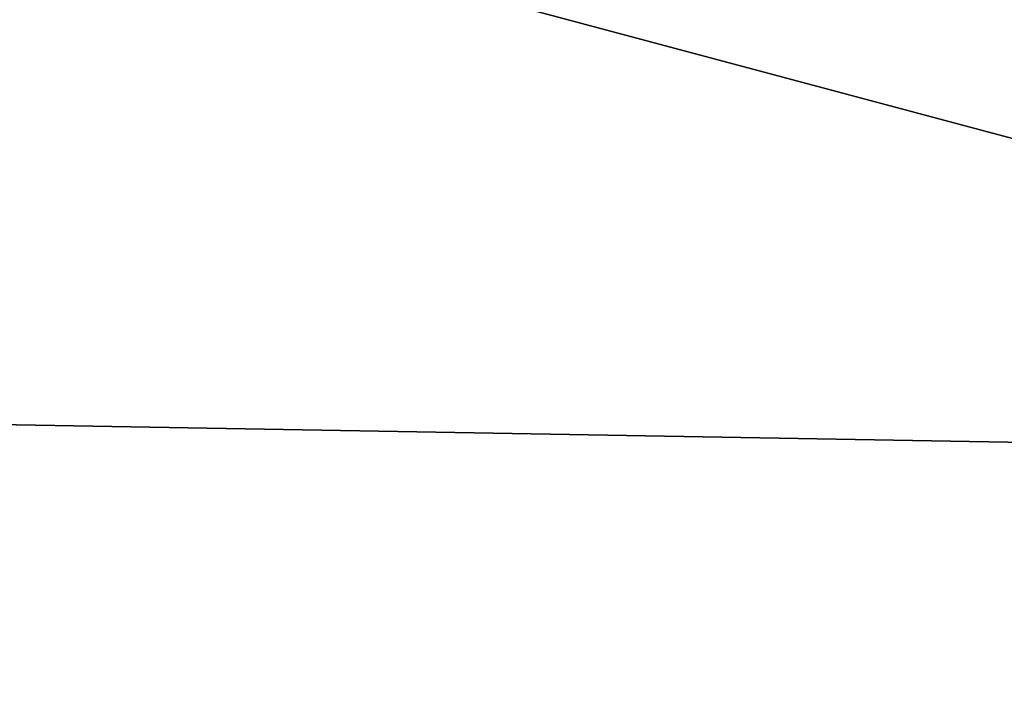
# Model space of a CAD drawing. Extents: x -250 to 250, y -426 to 356.
# Tile 351 of 656: x 3.037 to 3.433, y -240.289 to -240.012. Entities that reach past the tile are written whole.
import ezdxf

# ---------------------------------------------------------------- set-up
doc = ezdxf.new("R2010")
doc.units = 0
doc.header["$LTSCALE"] = 41.718519
for name, color, linetype in [('1626', 7, 'CONTINUOUS'), ('1627', 7, 'CONTINUOUS'), ('1646', 7, 'CONTINUOUS'), ('2510', 7, 'CONTINUOUS'), ('7', 7, 'CONTINUOUS')]:
    doc.layers.add(name, color=color, linetype=linetype)

msp = doc.modelspace()

# ---------------------------------------------------------------- linework, layer by layer
at = {"layer": '1626', "color": 7, "linetype": 'CONTINUOUS'}
msp.add_3dface([(0, -239.14168, -68.65), (4.66215, -238.75478, -68.65), (4.53802, -240.3538, -68.65), (0, -239.14168, -68.65)], dxfattribs=at)
at = {"layer": '1627', "color": 7, "linetype": 'CONTINUOUS'}
for points in [[(5.38093, -240.21598, -15.65), (0, -238.5, -15.65), (-5.09721, -240.03317, -15.65), (5.38093, -240.21598, -15.65)], [(5.38093, -240.21598, -15.65), (-5.09721, -240.03317, -15.65), (0, -241.4, -15.65), (5.38093, -240.21598, -15.65)], [(5.38093, -240.21598, -15.65), (0, -241.4, -15.65), (3.6305, -242.28058, -15.65), (5.38093, -240.21598, -15.65)]]:
    msp.add_3dface(points, dxfattribs=at)
at = {"layer": '1646', "color": 7, "linetype": 'CONTINUOUS'}
for points in [[(5.40242, -239.048, -16.65), (0, -237.5, -16.65), (6.56117, -240.19584, -15.94289), (5.40242, -239.048, -16.65)], [(0, -237.5, -16.65), (0, -237.79289, -15.94289), (6.56117, -240.19584, -15.94289), (0, -237.5, -16.65)], [(0, -238.5, -15.65), (5.38093, -240.21598, -15.65), (0, -237.79289, -15.94289), (0, -238.5, -15.65)], [(0, -237.79289, -15.94289), (5.38093, -240.21598, -15.65), (6.56117, -240.19584, -15.94289), (0, -237.79289, -15.94289)]]:
    msp.add_3dface(points, dxfattribs=at)
at = {"layer": '2510', "color": 7, "linetype": 'CONTINUOUS'}
msp.add_3dface([(0, -239.14168, -68.65), (4.53802, -240.3538, -68.65), (0, -240.36642, -68.62499), (0, -239.14168, -68.65)], dxfattribs=at)
at = {"layer": '7', "color": 7, "linetype": 'CONTINUOUS'}
for points in [[(210, -237.79048, 10.16267), (-210, -237.79048, 10.16267), (-210, -242, 11), (210, -237.79048, 10.16267)], [(210, -242, 11), (210, -237.79048, 10.16267), (-210, -242, 11), (210, -242, 11)], [(210, -237.79048, -10.16267), (210, -242, -11), (-210, -237.79048, -10.16267), (210, -237.79048, -10.16267)], [(210, -242, -11), (-210, -242, -11), (-210, -237.79048, -10.16267), (210, -242, -11)]]:
    msp.add_3dface(points, dxfattribs=at)

doc.saveas('drawing.dxf')
